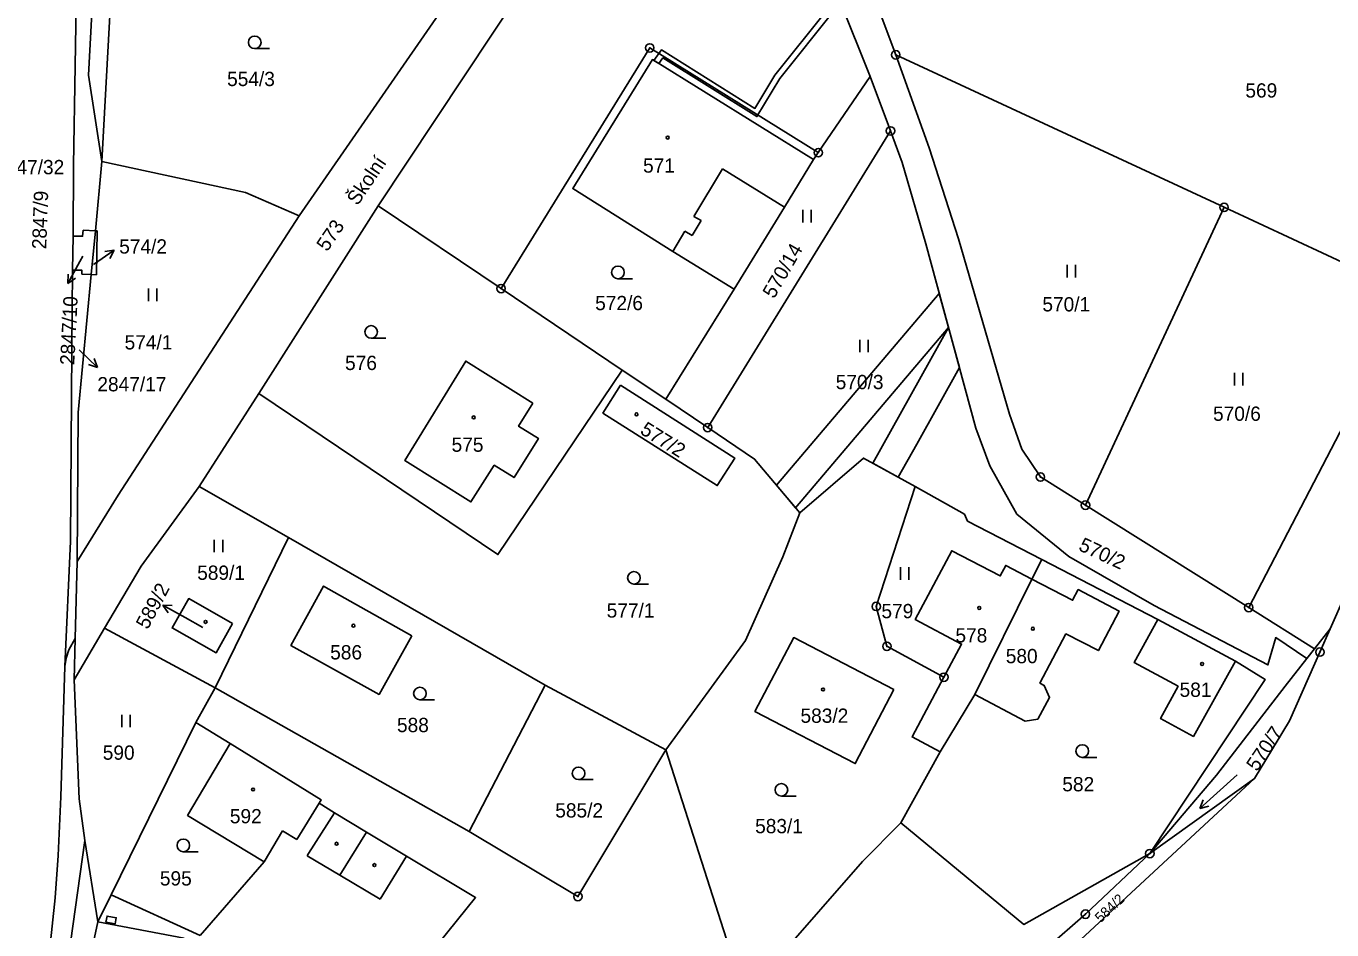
# Model space of a CAD drawing. Extents: x -562167 to -556918, y -1077891 to -1070763.
# Drawn here: x -558185.1 to -558029.7, y -1073758 to -1073650.4 of the extents above; entities that cross this region are included whole.
import ezdxf

# ---------------------------------------------------------------- set-up
doc = ezdxf.new("R2010")
doc.units = 0
for name, color, linetype in [('Hranice parcel', 7, 'Continuous'), ('Parcelní čísla', 7, 'Continuous'), ('Pop  PČ popisy', 7, 'Continuous'), ('Vnitřní kresba', 7, 'Continuous'), ('Věcná břemena k části', 7, 'Continuous'), ('Značky bodu BP', 7, 'Continuous'), ('Značky budov', 7, 'Continuous'), ('Značky kultur', 7, 'Continuous')]:
    doc.layers.add(name, color=color, linetype=linetype)

msp = doc.modelspace()

# ---------------------------------------------------------------- linework, layer by layer
at = {"layer": 'Hranice parcel'}
for p, q in [((-558126.57, -1073635.37), (-558152.59, -1073672.96)), ((-558083.83, -1073647.78), (-558081.75, -1073653.27)), ((-558081.75, -1073653.27), (-558081.56, -1073653.8)), ((-558081.56, -1073653.8), (-558042.48, -1073671.96)), ((-558084.61, -1073656.37), (-558090.78, -1073665.45)), ((-558084.61, -1073656.37), (-558082.19, -1073662.86)), ((-558082.19, -1073662.86), (-558103.95, -1073698.19)), ((-558082.19, -1073662.86), (-558080.79, -1073666.61)), ((-558090.78, -1073665.45), (-558091.34, -1073666.27)), ((-558176.83, -1073674.75), (-558176.05, -1073666.5)), ((-558157.39, -1073694.14), (-558143.16, -1073671.79)), ((-558128.54, -1073681.64), (-558143.16, -1073671.79)), ((-558058.98, -1073707.44), (-558042.48, -1073671.96)), ((-558042.48, -1073671.96), (-558020.18, -1073682.32)), ((-558179.54, -1073679.43), (-558179.49, -1073675.4)), ((-558178.3, -1073674.68), (-558176.83, -1073674.75)), ((-558176.83, -1073674.75), (-558177.33, -1073679.98)), ((-558176.83, -1073674.75), (-558176.6, -1073674.76)), ((-558176.6, -1073674.76), (-558176.71, -1073680)), ((-558178.45, -1073679.93), (-558177.33, -1073679.98)), ((-558176.71, -1073680), (-558177.33, -1073679.98)), ((-558114.13, -1073691.34), (-558128.54, -1073681.64)), ((-558100.81, -1073681.69), (-558108.93, -1073694.83)), ((-558020.18, -1073682.32), (-558039.55, -1073719.63)), ((-558114.13, -1073691.34), (-558108.93, -1073694.83)), ((-558164.46, -1073705.23), (-558157.39, -1073694.14)), ((-558029.85, -1073722.15), (-558017.53, -1073694.23)), ((-558108.93, -1073694.83), (-558103.95, -1073698.19)), ((-558153.86, -1073711.3), (-558164.46, -1073705.23)), ((-558079.26, -1073705.23), (-558083.89, -1073719.49)), ((-558039.55, -1073719.63), (-558058.98, -1073707.44)), ((-558153.86, -1073711.3), (-558162.58, -1073729.18)), ((-558123.29, -1073728.86), (-558153.86, -1073711.3)), ((-558178.98, -1073714.16), (-558179.23, -1073723.31)), ((-558065.38, -1073716.24), (-558064.19, -1073713.89)), ((-558064.19, -1073713.89), (-558050.38, -1073721.04)), ((-558072.16, -1073729.98), (-558065.38, -1073716.24)), ((-558083.89, -1073719.49), (-558082.62, -1073724.25)), ((-558031.72, -1073724.54), (-558039.55, -1073719.63)), ((-558179.37, -1073728.25), (-558175.74, -1073722.09)), ((-558162.58, -1073729.18), (-558175.74, -1073722.09)), ((-558050.38, -1073721.04), (-558041.12, -1073726.03)), ((-558031.72, -1073724.54), (-558029.85, -1073722.15)), ((-558179.23, -1073723.31), (-558179.37, -1073728.25)), ((-558082.62, -1073724.25), (-558075.83, -1073727.93)), ((-558032.62, -1073725.69), (-558031.72, -1073724.54)), ((-558162.58, -1073729.18), (-558164.87, -1073733.32)), ((-558132.34, -1073746.32), (-558162.58, -1073729.18)), ((-558123.29, -1073728.86), (-558132.34, -1073746.32)), ((-558108.92, -1073736.57), (-558123.29, -1073728.86)), ((-558076.28, -1073736.83), (-558072.16, -1073729.98)), ((-558174.95, -1073753.84), (-558164.87, -1073733.32)), ((-558164.87, -1073733.32), (-558160.79, -1073735.84)), ((-558076.28, -1073736.83), (-558080.95, -1073745.27)), ((-558061.7, -1073761.21), (-558038.85, -1073740)), ((-558051.32, -1073748.93), (-558043.37, -1073739.61)), ((-558051.32, -1073748.93), (-558038.85, -1073740)), ((-558080.95, -1073745.27), (-558085.52, -1073749.88)), ((-558178.08, -1073747.39), (-558181.97, -1073775.25)), ((-558178.08, -1073747.39), (-558176.52, -1073757.07)), ((-558085.52, -1073749.88), (-558098.82, -1073765.08)), ((-558058.99, -1073756.15), (-558051.32, -1073748.93)), ((-558176.52, -1073757.07), (-558174.95, -1073753.84)), ((-558174.95, -1073753.84), (-558164.36, -1073758.7)), ((-558069.16, -1073765.01), (-558058.99, -1073756.15))]:
    msp.add_line(p, q, dxfattribs=at)
for points in [[(-558086.19, -1073392.25), (-558100.56, -1073410.01), (-558117.51, -1073431.08), (-558131.78, -1073449.27), (-558138.48, -1073457.68), (-558143.38, -1073464.02), (-558146.99, -1073468.89), (-558150.46, -1073473.83), (-558152.02, -1073476.41), (-558154.26, -1073480.97), (-558156.46, -1073486.6), (-558158.91, -1073494.31), (-558160.3, -1073500.48), (-558162.16, -1073510.4), (-558165.76, -1073536.46), (-558169.94, -1073565.43), (-558173.74, -1073591.61), (-558177.66, -1073620.33), (-558178.51, -1073631.87), (-558179.02, -1073643), (-558179.24, -1073655.12), (-558179.45, -1073666.94), (-558179.49, -1073675.4)], [(-558175.82, -1073622.18), (-558177.63, -1073656.22), (-558176.05, -1073666.5)], [(-558175.82, -1073622.18), (-558174.18, -1073632.38), (-558176.05, -1073666.5)], [(-558143.16, -1073671.79), (-558122.68, -1073640.91), (-558116.74, -1073631.82), (-558110.18, -1073623.69)], [(-558110.18, -1073623.69), (-558095.16, -1073631.27), (-558088.2, -1073647.35), (-558084.61, -1073656.37)], [(-558128.54, -1073681.64), (-558110.84, -1073652.98), (-558090.78, -1073665.45)], [(-558081.56, -1073653.8), (-558077.6, -1073664.88), (-558074.09, -1073675.7), (-558068.03, -1073696.59), (-558066.56, -1073700.76), (-558064.34, -1073704.08), (-558058.98, -1073707.44)], [(-558091.34, -1073666.27), (-558110.52, -1073654.36), (-558120.01, -1073669.73), (-558108.1, -1073677.21), (-558100.81, -1073681.69)], [(-558100.81, -1073681.69), (-558094.8, -1073671.95), (-558091.34, -1073666.27)], [(-558176.05, -1073666.5), (-558158.95, -1073670.2), (-558152.59, -1073672.96)], [(-558080.79, -1073666.61), (-558077.98, -1073676.29), (-558072.03, -1073698.27), (-558070.37, -1073702.74), (-558067.15, -1073708.5), (-558060.97, -1073713.55), (-558050.8, -1073719.38), (-558037.27, -1073726.47), (-558036.33, -1073723.21), (-558032.62, -1073725.69)], [(-558152.59, -1073672.96), (-558174.12, -1073706.25), (-558178.98, -1073714.16)], [(-558179.49, -1073675.4), (-558178.35, -1073675.4), (-558178.3, -1073674.68)], [(-558180.47, -1073726.64), (-558179.79, -1073711.73), (-558179.61, -1073688.81), (-558179.54, -1073679.43)], [(-558179.54, -1073679.43), (-558178.44, -1073679.44), (-558178.45, -1073679.93)], [(-558177.33, -1073679.98), (-558178.88, -1073696.38), (-558178.98, -1073714.16)], [(-558124.75, -1073695.3), (-558132.74, -1073690.28), (-558139.98, -1073702.13), (-558132.13, -1073707.05), (-558129.35, -1073702.69), (-558127, -1073704.15), (-558124.1, -1073699.49), (-558126.45, -1073698.03), (-558124.75, -1073695.3)], [(-558157.39, -1073694.14), (-558128.92, -1073713.32), (-558114.13, -1073691.34)], [(-558114.32, -1073693.16), (-558116.42, -1073696.46), (-558102.81, -1073705.11), (-558100.72, -1073701.82), (-558114.32, -1073693.16)], [(-558103.95, -1073698.19), (-558098.36, -1073701.95), (-558092.97, -1073708.36)], [(-558092.97, -1073708.36), (-558085.4, -1073701.82), (-558079.26, -1073705.23)], [(-558175.74, -1073722.09), (-558171.39, -1073714.72), (-558164.46, -1073705.23)], [(-558079.26, -1073705.23), (-558073.37, -1073708.51), (-558073.01, -1073709.33), (-558064.19, -1073713.89)], [(-558092.97, -1073708.36), (-558095.02, -1073713.61), (-558099.46, -1073723.54), (-558108.92, -1073736.57)], [(-558065.38, -1073716.24), (-558068.48, -1073714.62), (-558069.13, -1073715.86), (-558074.89, -1073712.87), (-558079.25, -1073721.04), (-558073.73, -1073723.99), (-558075.83, -1073727.93)], [(-558139.17, -1073722.99), (-558149.67, -1073717.07), (-558153.56, -1073724.14), (-558143.05, -1073729.97), (-558139.17, -1073722.99)], [(-558072.16, -1073729.98), (-558066.15, -1073733.15), (-558064.66, -1073732.92), (-558063.26, -1073730.33), (-558063.88, -1073728.9), (-558064.4, -1073728.63), (-558061.31, -1073722.78), (-558057.44, -1073724.76), (-558054.98, -1073720.06), (-558059.84, -1073717.49), (-558060.51, -1073718.77), (-558065.38, -1073716.24)], [(-558160.49, -1073721.53), (-558165.71, -1073718.57), (-558167.69, -1073722.06), (-558162.47, -1073725.03), (-558160.49, -1073721.53)], [(-558050.38, -1073721.04), (-558053.17, -1073726.18), (-558047.96, -1073729.01), (-558050.05, -1073732.86), (-558046.14, -1073734.98), (-558041.12, -1073726.03)], [(-558031.69, -1073726.31), (-558031.08, -1073724.94), (-558029.85, -1073722.15)], [(-558179.23, -1073723.31), (-558179.97, -1073724.66), (-558180.29, -1073725.65), (-558180.47, -1073726.64)], [(-558081.79, -1073729.39), (-558086.39, -1073738.22), (-558098.32, -1073732.01), (-558093.7, -1073723.21), (-558081.79, -1073729.39)], [(-558189.49, -1073787.81), (-558187.05, -1073782.29), (-558185.46, -1073777.61), (-558184.2, -1073772.75), (-558183.57, -1073769.31), (-558182.51, -1073762.81), (-558181.61, -1073754.21), (-558181.25, -1073749.17), (-558180.93, -1073742.19), (-558180.47, -1073726.64)], [(-558041.12, -1073726.03), (-558037.61, -1073728.19), (-558051.32, -1073748.93)], [(-558043.37, -1073739.61), (-558035.2, -1073729), (-558032.62, -1073725.69)], [(-558038.85, -1073740), (-558034.7, -1073733.14), (-558031.69, -1073726.31)], [(-558179.37, -1073728.25), (-558178.74, -1073742.4), (-558178.08, -1073747.39)], [(-558075.83, -1073727.93), (-558079.61, -1073735.04), (-558076.28, -1073736.83)], [(-558160.79, -1073735.84), (-558165.86, -1073744.39), (-558156.72, -1073749.9), (-558164.36, -1073758.7)], [(-558160.79, -1073735.84), (-558149.94, -1073742.55), (-558150.18, -1073742.93), (-558148.38, -1073744.09), (-558144.55, -1073746.39), (-558139.78, -1073749.25), (-558131.58, -1073754.18), (-558141.63, -1073766.63)], [(-558108.92, -1073736.57), (-558119.39, -1073754.05), (-558132.34, -1073746.32)], [(-558098.82, -1073765.08), (-558101.41, -1073760.13), (-558108.92, -1073736.57)], [(-558080.95, -1073745.27), (-558066.32, -1073757.38), (-558051.32, -1073748.93)], [(-558181.97, -1073775.25), (-558181.48, -1073775.34), (-558180.95, -1073772.5), (-558179.48, -1073772.78), (-558177.77, -1073763.68), (-558177.92, -1073763.66), (-558177.27, -1073760.18), (-558177.12, -1073760.21), (-558177.05, -1073759.47), (-558176.52, -1073757.07)]]:
    msp.add_lwpolyline(points, dxfattribs=at)
at = {"layer": 'Pop  PČ popisy'}
for p, q in [((-558177.05, -1073678.78), (-558174.59, -1073677.06)), ((-558174.59, -1073677.06), (-558175.7, -1073677.22)), ((-558174.59, -1073677.06), (-558175.12, -1073678.04)), ((-558178.66, -1073678.4), (-558180.11, -1073681.02)), ((-558178.32, -1073677.78), (-558178.66, -1073678.4)), ((-558180.11, -1073681.02), (-558180.07, -1073679.91)), ((-558180.11, -1073681.02), (-558179.19, -1073680.39)), ((-558178.75, -1073688.95), (-558176.59, -1073691.03)), ((-558176.59, -1073691.03), (-558177.66, -1073690.7)), ((-558176.59, -1073691.03), (-558176.96, -1073689.98)), ((-558166.16, -1073720.8), (-558168.79, -1073719.34)), ((-558168.79, -1073719.34), (-558167.67, -1073719.39)), ((-558168.79, -1073719.34), (-558168.15, -1073720.27)), ((-558164.05, -1073721.99), (-558166.16, -1073720.8))]:
    msp.add_line(p, q, dxfattribs=at)
at = {"layer": 'Vnitřní kresba'}
for p, q in [((-558105.6, -1073673.04), (-558102.19, -1073667.36)), ((-558102.19, -1073667.36), (-558094.8, -1073671.95)), ((-558105.79, -1073675.32), (-558104.74, -1073673.55)), ((-558105.6, -1073673.04), (-558104.74, -1073673.55)), ((-558108.1, -1073677.21), (-558106.65, -1073674.8)), ((-558106.65, -1073674.8), (-558105.79, -1073675.32)), ((-558152.86, -1073747.27), (-558150.18, -1073742.93)), ((-558151.46, -1073748.94), (-558148.38, -1073744.09)), ((-558156.72, -1073749.9), (-558154.56, -1073746.22)), ((-558154.56, -1073746.22), (-558152.86, -1073747.27)), ((-558147.74, -1073751.5), (-558144.55, -1073746.39)), ((-558151.61, -1073749.2), (-558151.46, -1073748.94)), ((-558151.61, -1073749.2), (-558147.74, -1073751.5)), ((-558142.92, -1073754.36), (-558139.78, -1073749.25)), ((-558147.74, -1073751.5), (-558142.92, -1073754.36)), ((-558176.52, -1073757.07), (-558166.27, -1073759.01))]:
    msp.add_line(p, q, dxfattribs=at)
at = {"layer": 'Věcná břemena k části'}
for points in [[(-558099.04, -1073630.08), (-558100.64, -1073628.5), (-558102.91, -1073627.36), (-558099.6, -1073630.51), (-558089.73, -1073648.43), (-558095.94, -1073656.22), (-558098.32, -1073660.19), (-558109.46, -1073653.22), (-558110.36, -1073654.46), (-558109.76, -1073654.83), (-558109.28, -1073654.16), (-558098.08, -1073661.16), (-558095.36, -1073656.62), (-558088.89, -1073648.51)], [(-558076.38, -1073682.22), (-558095.76, -1073705.04), (-558093.49, -1073707.74), (-558075.27, -1073686.29)], [(-558084.29, -1073702.44), (-558081.26, -1073704.12), (-558079.07, -1073700.18), (-558073.99, -1073691.04), (-558075.27, -1073686.29)], [(-558175.57, -1073757.12), (-558174.49, -1073757.32), (-558174.35, -1073756.58), (-558175.43, -1073756.38)]]:
    msp.add_lwpolyline(points, close=True, dxfattribs=at)
at = {"layer": 'Značky bodu BP'}
for centre, radius in [((-558110.84, -1073652.98), 0.5), ((-558110.84, -1073652.98), 0.0303), ((-558081.56, -1073653.8), 0.5), ((-558081.56, -1073653.8), 0.0303), ((-558082.19, -1073662.86), 0.5), ((-558082.19, -1073662.86), 0.0303), ((-558090.78, -1073665.45), 0.5), ((-558090.78, -1073665.45), 0.0303), ((-558042.48, -1073671.96), 0.5), ((-558042.48, -1073671.96), 0.0303), ((-558128.54, -1073681.64), 0.5), ((-558128.54, -1073681.64), 0.0303), ((-558103.95, -1073698.19), 0.5), ((-558103.95, -1073698.19), 0.0303), ((-558064.34, -1073704.08), 0.5), ((-558064.34, -1073704.08), 0.0303), ((-558058.98, -1073707.44), 0.5), ((-558058.98, -1073707.44), 0.0303), ((-558083.89, -1073719.49), 0.5), ((-558039.55, -1073719.63), 0.5), ((-558083.89, -1073719.49), 0.0303), ((-558039.55, -1073719.63), 0.0303), ((-558082.62, -1073724.25), 0.5), ((-558082.62, -1073724.25), 0.0303), ((-558031.08, -1073724.94), 0.5), ((-558031.08, -1073724.94), 0.0303), ((-558075.83, -1073727.93), 0.5), ((-558075.83, -1073727.93), 0.0303), ((-558051.32, -1073748.93), 0.5), ((-558051.32, -1073748.93), 0.0303), ((-558119.39, -1073754.05), 0.5), ((-558119.39, -1073754.05), 0.0303), ((-558058.99, -1073756.15), 0.5), ((-558058.99, -1073756.15), 0.0303)]:
    msp.add_circle(centre, radius, dxfattribs=at)
at = {"layer": 'Značky budov'}
for centre in [(-558108.71, -1073663.65), (-558131.8, -1073696.98), (-558112.42, -1073696.62), (-558071.63, -1073719.68), (-558163.71, -1073721.34), (-558146.11, -1073721.79), (-558065.25, -1073722.15), (-558045.1, -1073726.35), (-558090.22, -1073729.39), (-558158.06, -1073741.3), (-558148.12, -1073747.76), (-558143.62, -1073750.31)]:
    msp.add_circle(centre, 0.175, dxfattribs=at)
at = {"layer": 'Značky kultur'}
for p, q in [((-558157.86, -1073653.06), (-558156.11, -1073653.06)), ((-558092.63, -1073673.76), (-558092.63, -1073672.26)), ((-558091.63, -1073673.76), (-558091.63, -1073672.26)), ((-558061.16, -1073680.32), (-558061.16, -1073678.82)), ((-558060.16, -1073680.32), (-558060.16, -1073678.82)), ((-558170.5, -1073683.13), (-558170.5, -1073681.63)), ((-558169.5, -1073683.13), (-558169.5, -1073681.63)), ((-558114.63, -1073680.46), (-558112.88, -1073680.46)), ((-558144, -1073687.55), (-558142.25, -1073687.55)), ((-558085.83, -1073689.23), (-558085.83, -1073687.73)), ((-558084.83, -1073689.23), (-558084.83, -1073687.73)), ((-558041.24, -1073693.17), (-558041.24, -1073691.67)), ((-558040.24, -1073693.17), (-558040.24, -1073691.67)), ((-558162.67, -1073713.05), (-558162.67, -1073711.55)), ((-558161.67, -1073713.05), (-558161.67, -1073711.55)), ((-558080.99, -1073716.31), (-558080.99, -1073714.81)), ((-558079.99, -1073716.31), (-558079.99, -1073714.81)), ((-558112.73, -1073716.84), (-558110.98, -1073716.84)), ((-558138.2, -1073730.62), (-558136.45, -1073730.62)), ((-558173.68, -1073733.89), (-558173.68, -1073732.39)), ((-558172.68, -1073733.89), (-558172.68, -1073732.39)), ((-558059.37, -1073737.48), (-558057.62, -1073737.48)), ((-558119.32, -1073740.13), (-558117.57, -1073740.13)), ((-558040.91, -1073739.54), (-558045.37, -1073743.55)), ((-558095.17, -1073742.09), (-558093.42, -1073742.09)), ((-558045.37, -1073743.55), (-558044.98, -1073742.53)), ((-558045.37, -1073743.55), (-558044.31, -1073743.27)), ((-558166.36, -1073748.71), (-558164.61, -1073748.71))]:
    msp.add_line(p, q, dxfattribs=at)
for centre in [(-558157.86, -1073652.31), (-558114.63, -1073679.71), (-558144, -1073686.8), (-558112.73, -1073716.09), (-558138.2, -1073729.87), (-558059.37, -1073736.73), (-558119.32, -1073739.38), (-558095.17, -1073741.34), (-558166.36, -1073747.96)]:
    msp.add_circle(centre, 0.75, dxfattribs=at)

# ---------------------------------------------------------------- texts
at = {"layer": 'Parcelní čísla'}
for s, p in [('554/3', (-558161.15, -1073657.52)), ('569', (-558039.95, -1073658.89)), ('2847/32', (-558188.75, -1073668.02)), ('571', (-558111.64, -1073667.83)), ('574/2', (-558173.99, -1073677.47)), ('572/6', (-558117.34, -1073684.21)), ('570/1', (-558064.11, -1073684.36)), ('574/1', (-558173.35, -1073688.89)), ('576', (-558147.11, -1073691.34)), ('2847/17', (-558176.59, -1073693.88)), ('570/3', (-558088.71, -1073693.62)), ('570/6', (-558043.8, -1073697.39)), ('575', (-558134.43, -1073701.08)), ('589/1', (-558164.71, -1073716.33)), ('577/1', (-558115.97, -1073720.83)), ('579', (-558083.27, -1073720.9)), ('578', (-558074.46, -1073723.79)), ('586', (-558148.88, -1073725.81)), ('580', (-558068.47, -1073726.26)), ('581', (-558047.78, -1073730.27)), ('583/2', (-558092.9, -1073733.36)), ('588', (-558140.93, -1073734.47)), ('590', (-558175.95, -1073737.76)), ('582', (-558061.74, -1073741.52)), ('592', (-558160.82, -1073745.33)), ('585/2', (-558122.09, -1073744.64)), ('583/1', (-558098.3, -1073746.51)), ('595', (-558169.15, -1073752.74))]:
    msp.add_text(s, height=1.7, dxfattribs=at).set_placement(p)
for s, height, rotation, p in [('2847/9', 1.7, 88, (-558182.68, -1073676.97)), ('573', 1.7, 56, (-558149.23, -1073677.32)), ('570/14', 1.7, 60, (-558096.05, -1073682.93)), ('2847/10', 1.7, 87, (-558179.35, -1073690.79)), ('577/2', 1.7, 328, (-558112.11, -1073698.84)), ('570/2', 1.7, 335, (-558059.92, -1073712.75)), ('589/2', 1.7, 62, (-558170.6, -1073722.33)), ('570/7', 1.7, 56, (-558038.56, -1073739.25)), ('584/2', 1.2, 43, (-558057.18, -1073757.24))]:
    msp.add_text(s, height=height, rotation=rotation, dxfattribs=at).set_placement(p)
at = {"layer": 'Pop  PČ popisy'}
msp.add_text('Školní', height=1.7, rotation=56, dxfattribs=at).set_placement((-558145.62, -1073671.85))

doc.saveas('drawing.dxf')
